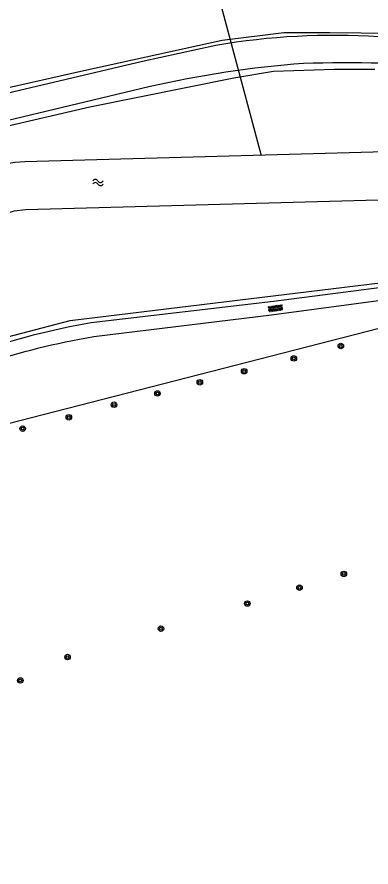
# Model space of a CAD drawing. Extents: x 135999 to 138000, y 396000 to 398501.
# Drawn here: x 136542.6 to 136593.9, y 396585 to 396708.1 of the extents above; entities that cross this region are included whole.
import ezdxf

# ---------------------------------------------------------------- set-up
doc = ezdxf.new("R2010")
doc.units = 0
for name, color, linetype in [('gg-afsc-faunaraster', 7, 'Continuous'), ('gg-afsc-lijn faunaraster', 7, 'Continuous'), ('gg-knt-onverhard', 7, 'Continuous'), ('gg-kntw-beschoeiing', 7, 'Continuous'), ('gg-kwrk-duiker nz buis', 7, 'Continuous'), ('gt-symb-boom', 7, 'Continuous'), ('gt-symb-overige verharding', 7, 'Continuous'), ('gt-symb-watersymbool', 7, 'Continuous')]:
    doc.layers.add(name, color=color, linetype=linetype)

# ---------------------------------------------------------------- blocks, each defined once
blk = doc.blocks.new('gt0-BOOM')
at = {"layer": 'gt-symb-boom'}
for radius in [0.4, 0.2]:
    blk.add_circle((0, 0), radius, dxfattribs=at)
blk = doc.blocks.new('gt0-OVH')
at = {"layer": 'gt-symb-overige verharding'}
for points in [[(-0.97, 0.3), (-0.97, 0.31), (-0.96, 0.32), (-0.97, 0.33), (-0.97, 0.34), (-0.98, 0.35), (-0.99, 0.35), (-1, 0.36), (-1.01, 0.35), (-1.02, 0.35), (-1.03, 0.34), (-1.03, 0.33), (-1.04, 0.32), (-1.03, 0.31), (-1.03, 0.3), (-1.02, 0.29), (-1.01, 0.29), (-1, 0.28), (-0.99, 0.29), (-0.98, 0.29)], [(-0.87, 0.11), (-0.87, 0.12), (-0.86, 0.13), (-0.87, 0.14), (-0.87, 0.15), (-0.88, 0.16), (-0.89, 0.16), (-0.9, 0.16), (-0.91, 0.16), (-0.92, 0.16), (-0.93, 0.15), (-0.93, 0.14), (-0.94, 0.13), (-0.93, 0.12), (-0.93, 0.11), (-0.92, 0.1), (-0.91, 0.09), (-0.9, 0.09), (-0.89, 0.09), (-0.88, 0.1)], [(-0.77, 0.3), (-0.77, 0.31), (-0.76, 0.32), (-0.77, 0.33), (-0.77, 0.34), (-0.78, 0.35), (-0.79, 0.35), (-0.8, 0.36), (-0.81, 0.35), (-0.82, 0.35), (-0.83, 0.34), (-0.83, 0.33), (-0.84, 0.32), (-0.83, 0.31), (-0.83, 0.3), (-0.82, 0.29), (-0.81, 0.29), (-0.8, 0.28), (-0.79, 0.29), (-0.78, 0.29)], [(-0.67, 0.11), (-0.67, 0.12), (-0.66, 0.13), (-0.67, 0.14), (-0.67, 0.15), (-0.68, 0.16), (-0.69, 0.16), (-0.7, 0.16), (-0.71, 0.16), (-0.72, 0.16), (-0.73, 0.15), (-0.73, 0.14), (-0.74, 0.13), (-0.73, 0.12), (-0.73, 0.11), (-0.72, 0.1), (-0.71, 0.09), (-0.7, 0.09), (-0.69, 0.09), (-0.68, 0.1)], [(-0.57, 0.3), (-0.57, 0.31), (-0.56, 0.32), (-0.57, 0.33), (-0.57, 0.34), (-0.58, 0.35), (-0.59, 0.35), (-0.6, 0.36), (-0.61, 0.35), (-0.62, 0.35), (-0.63, 0.34), (-0.63, 0.33), (-0.64, 0.32), (-0.63, 0.31), (-0.63, 0.3), (-0.62, 0.29), (-0.61, 0.29), (-0.6, 0.28), (-0.59, 0.29), (-0.58, 0.29)], [(-0.47, 0.11), (-0.47, 0.12), (-0.46, 0.13), (-0.47, 0.14), (-0.47, 0.15), (-0.48, 0.16), (-0.49, 0.16), (-0.5, 0.16), (-0.51, 0.16), (-0.52, 0.16), (-0.53, 0.15), (-0.53, 0.14), (-0.54, 0.13), (-0.53, 0.12), (-0.53, 0.11), (-0.52, 0.1), (-0.51, 0.09), (-0.5, 0.09), (-0.49, 0.09), (-0.48, 0.1)], [(-0.37, 0.3), (-0.37, 0.31), (-0.36, 0.32), (-0.37, 0.33), (-0.37, 0.34), (-0.38, 0.35), (-0.39, 0.35), (-0.4, 0.36), (-0.41, 0.35), (-0.42, 0.35), (-0.43, 0.34), (-0.43, 0.33), (-0.44, 0.32), (-0.43, 0.31), (-0.43, 0.3), (-0.42, 0.29), (-0.41, 0.29), (-0.4, 0.28), (-0.39, 0.29), (-0.38, 0.29)], [(-0.27, 0.11), (-0.27, 0.12), (-0.26, 0.13), (-0.27, 0.14), (-0.27, 0.15), (-0.28, 0.16), (-0.29, 0.16), (-0.3, 0.16), (-0.31, 0.16), (-0.32, 0.16), (-0.33, 0.15), (-0.33, 0.14), (-0.34, 0.13), (-0.33, 0.12), (-0.33, 0.11), (-0.32, 0.1), (-0.31, 0.09), (-0.3, 0.09), (-0.29, 0.09), (-0.28, 0.1)], [(-0.17, 0.3), (-0.17, 0.31), (-0.16, 0.32), (-0.17, 0.33), (-0.17, 0.34), (-0.18, 0.35), (-0.19, 0.35), (-0.2, 0.36), (-0.21, 0.35), (-0.22, 0.35), (-0.23, 0.34), (-0.23, 0.33), (-0.24, 0.32), (-0.23, 0.31), (-0.23, 0.3), (-0.22, 0.29), (-0.21, 0.29), (-0.2, 0.28), (-0.19, 0.29), (-0.18, 0.29)], [(-0.07, 0.11), (-0.07, 0.12), (-0.06, 0.13), (-0.07, 0.14), (-0.07, 0.15), (-0.08, 0.16), (-0.09, 0.16), (-0.1, 0.16), (-0.11, 0.16), (-0.12, 0.16), (-0.13, 0.15), (-0.13, 0.14), (-0.14, 0.13), (-0.13, 0.12), (-0.13, 0.11), (-0.12, 0.1), (-0.11, 0.09), (-0.1, 0.09), (-0.09, 0.09), (-0.08, 0.1)], [(0.03, 0.3), (0.03, 0.31), (0.04, 0.32), (0.03, 0.33), (0.03, 0.34), (0.02, 0.35), (0.01, 0.35), (0, 0.36), (-0.01, 0.35), (-0.02, 0.35), (-0.03, 0.34), (-0.03, 0.33), (-0.04, 0.32), (-0.03, 0.31), (-0.03, 0.3), (-0.02, 0.29), (-0.01, 0.29), (0, 0.28), (0.01, 0.29), (0.02, 0.29)], [(0.13, 0.11), (0.13, 0.12), (0.14, 0.13), (0.13, 0.14), (0.13, 0.15), (0.12, 0.16), (0.11, 0.16), (0.1, 0.16), (0.09, 0.16), (0.08, 0.16), (0.07, 0.15), (0.07, 0.14), (0.06, 0.13), (0.07, 0.12), (0.07, 0.11), (0.08, 0.1), (0.09, 0.09), (0.1, 0.09), (0.11, 0.09), (0.12, 0.1)], [(0.23, 0.3), (0.23, 0.31), (0.24, 0.32), (0.23, 0.33), (0.23, 0.34), (0.22, 0.35), (0.21, 0.35), (0.2, 0.36), (0.19, 0.35), (0.18, 0.35), (0.17, 0.34), (0.17, 0.33), (0.16, 0.32), (0.17, 0.31), (0.17, 0.3), (0.18, 0.29), (0.19, 0.29), (0.2, 0.28), (0.21, 0.29), (0.22, 0.29)], [(0.33, 0.11), (0.33, 0.12), (0.34, 0.13), (0.33, 0.14), (0.33, 0.15), (0.32, 0.16), (0.31, 0.16), (0.3, 0.16), (0.29, 0.16), (0.28, 0.16), (0.27, 0.15), (0.27, 0.14), (0.26, 0.13), (0.27, 0.12), (0.27, 0.11), (0.28, 0.1), (0.29, 0.09), (0.3, 0.09), (0.31, 0.09), (0.32, 0.1)], [(0.43, 0.3), (0.43, 0.31), (0.44, 0.32), (0.43, 0.33), (0.43, 0.34), (0.42, 0.35), (0.41, 0.35), (0.4, 0.36), (0.39, 0.35), (0.38, 0.35), (0.37, 0.34), (0.37, 0.33), (0.36, 0.32), (0.37, 0.31), (0.37, 0.3), (0.38, 0.29), (0.39, 0.29), (0.4, 0.28), (0.41, 0.29), (0.42, 0.29)], [(0.53, 0.11), (0.53, 0.12), (0.54, 0.13), (0.53, 0.14), (0.53, 0.15), (0.52, 0.16), (0.51, 0.16), (0.5, 0.16), (0.49, 0.16), (0.48, 0.16), (0.47, 0.15), (0.47, 0.14), (0.46, 0.13), (0.47, 0.12), (0.47, 0.11), (0.48, 0.1), (0.49, 0.09), (0.5, 0.09), (0.51, 0.09), (0.52, 0.1)], [(0.63, 0.3), (0.63, 0.31), (0.64, 0.32), (0.63, 0.33), (0.63, 0.34), (0.62, 0.35), (0.61, 0.35), (0.6, 0.36), (0.59, 0.35), (0.58, 0.35), (0.57, 0.34), (0.57, 0.33), (0.56, 0.32), (0.57, 0.31), (0.57, 0.3), (0.58, 0.29), (0.59, 0.29), (0.6, 0.28), (0.61, 0.29), (0.62, 0.29)], [(0.73, 0.11), (0.73, 0.12), (0.74, 0.13), (0.73, 0.14), (0.73, 0.15), (0.72, 0.16), (0.71, 0.16), (0.7, 0.16), (0.69, 0.16), (0.68, 0.16), (0.67, 0.15), (0.67, 0.14), (0.66, 0.13), (0.67, 0.12), (0.67, 0.11), (0.68, 0.1), (0.69, 0.09), (0.7, 0.09), (0.71, 0.09), (0.72, 0.1)], [(0.83, 0.3), (0.83, 0.31), (0.84, 0.32), (0.83, 0.33), (0.83, 0.34), (0.82, 0.35), (0.81, 0.35), (0.8, 0.36), (0.79, 0.35), (0.78, 0.35), (0.77, 0.34), (0.77, 0.33), (0.76, 0.32), (0.77, 0.31), (0.77, 0.3), (0.78, 0.29), (0.79, 0.29), (0.8, 0.28), (0.81, 0.29), (0.82, 0.29)], [(0.93, 0.11), (0.93, 0.12), (0.94, 0.13), (0.93, 0.14), (0.93, 0.15), (0.92, 0.16), (0.91, 0.16), (0.9, 0.16), (0.89, 0.16), (0.88, 0.16), (0.87, 0.15), (0.87, 0.14), (0.86, 0.13), (0.87, 0.12), (0.87, 0.11), (0.88, 0.1), (0.89, 0.09), (0.9, 0.09), (0.91, 0.09), (0.92, 0.1)], [(1.03, 0.3), (1.03, 0.31), (1.04, 0.32), (1.03, 0.33), (1.03, 0.34), (1.02, 0.35), (1.01, 0.35), (1, 0.36), (0.99, 0.35), (0.98, 0.35), (0.97, 0.34), (0.97, 0.33), (0.96, 0.32), (0.97, 0.31), (0.97, 0.3), (0.98, 0.29), (0.99, 0.29), (1, 0.28), (1.01, 0.29), (1.02, 0.29)], [(-0.97, -0.14), (-0.97, -0.13), (-0.96, -0.12), (-0.97, -0.11), (-0.97, -0.1), (-0.98, -0.09), (-0.99, -0.09), (-1, -0.08), (-1.01, -0.09), (-1.02, -0.09), (-1.03, -0.1), (-1.03, -0.11), (-1.04, -0.12), (-1.03, -0.13), (-1.03, -0.14), (-1.02, -0.15), (-1.01, -0.15), (-1, -0.16), (-0.99, -0.15), (-0.98, -0.15)], [(-0.87, -0.33), (-0.87, -0.32), (-0.86, -0.31), (-0.87, -0.3), (-0.87, -0.29), (-0.88, -0.28), (-0.89, -0.28), (-0.9, -0.28), (-0.91, -0.28), (-0.92, -0.28), (-0.93, -0.29), (-0.93, -0.3), (-0.94, -0.31), (-0.93, -0.32), (-0.93, -0.33), (-0.92, -0.34), (-0.91, -0.35), (-0.9, -0.35), (-0.89, -0.35), (-0.88, -0.34)], [(-0.77, -0.14), (-0.77, -0.13), (-0.76, -0.12), (-0.77, -0.11), (-0.77, -0.1), (-0.78, -0.09), (-0.79, -0.09), (-0.8, -0.08), (-0.81, -0.09), (-0.82, -0.09), (-0.83, -0.1), (-0.83, -0.11), (-0.84, -0.12), (-0.83, -0.13), (-0.83, -0.14), (-0.82, -0.15), (-0.81, -0.15), (-0.8, -0.16), (-0.79, -0.15), (-0.78, -0.15)], [(-0.67, -0.33), (-0.67, -0.32), (-0.66, -0.31), (-0.67, -0.3), (-0.67, -0.29), (-0.68, -0.28), (-0.69, -0.28), (-0.7, -0.28), (-0.71, -0.28), (-0.72, -0.28), (-0.73, -0.29), (-0.73, -0.3), (-0.74, -0.31), (-0.73, -0.32), (-0.73, -0.33), (-0.72, -0.34), (-0.71, -0.35), (-0.7, -0.35), (-0.69, -0.35), (-0.68, -0.34)], [(-0.57, -0.14), (-0.57, -0.13), (-0.56, -0.12), (-0.57, -0.11), (-0.57, -0.1), (-0.58, -0.09), (-0.59, -0.09), (-0.6, -0.08), (-0.61, -0.09), (-0.62, -0.09), (-0.63, -0.1), (-0.63, -0.11), (-0.64, -0.12), (-0.63, -0.13), (-0.63, -0.14), (-0.62, -0.15), (-0.61, -0.15), (-0.6, -0.16), (-0.59, -0.15), (-0.58, -0.15)], [(-0.47, -0.33), (-0.47, -0.32), (-0.46, -0.31), (-0.47, -0.3), (-0.47, -0.29), (-0.48, -0.28), (-0.49, -0.28), (-0.5, -0.28), (-0.51, -0.28), (-0.52, -0.28), (-0.53, -0.29), (-0.53, -0.3), (-0.54, -0.31), (-0.53, -0.32), (-0.53, -0.33), (-0.52, -0.34), (-0.51, -0.35), (-0.5, -0.35), (-0.49, -0.35), (-0.48, -0.34)], [(-0.37, -0.14), (-0.37, -0.13), (-0.36, -0.12), (-0.37, -0.11), (-0.37, -0.1), (-0.38, -0.09), (-0.39, -0.09), (-0.4, -0.08), (-0.41, -0.09), (-0.42, -0.09), (-0.43, -0.1), (-0.43, -0.11), (-0.44, -0.12), (-0.43, -0.13), (-0.43, -0.14), (-0.42, -0.15), (-0.41, -0.15), (-0.4, -0.16), (-0.39, -0.15), (-0.38, -0.15)], [(-0.27, -0.33), (-0.27, -0.32), (-0.26, -0.31), (-0.27, -0.3), (-0.27, -0.29), (-0.28, -0.28), (-0.29, -0.28), (-0.3, -0.28), (-0.31, -0.28), (-0.32, -0.28), (-0.33, -0.29), (-0.33, -0.3), (-0.34, -0.31), (-0.33, -0.32), (-0.33, -0.33), (-0.32, -0.34), (-0.31, -0.35), (-0.3, -0.35), (-0.29, -0.35), (-0.28, -0.34)], [(-0.17, -0.14), (-0.17, -0.13), (-0.16, -0.12), (-0.17, -0.11), (-0.17, -0.1), (-0.18, -0.09), (-0.19, -0.09), (-0.2, -0.08), (-0.21, -0.09), (-0.22, -0.09), (-0.23, -0.1), (-0.23, -0.11), (-0.24, -0.12), (-0.23, -0.13), (-0.23, -0.14), (-0.22, -0.15), (-0.21, -0.15), (-0.2, -0.16), (-0.19, -0.15), (-0.18, -0.15)], [(-0.07, -0.33), (-0.07, -0.32), (-0.06, -0.31), (-0.07, -0.3), (-0.07, -0.29), (-0.08, -0.28), (-0.09, -0.28), (-0.1, -0.28), (-0.11, -0.28), (-0.12, -0.28), (-0.13, -0.29), (-0.13, -0.3), (-0.14, -0.31), (-0.13, -0.32), (-0.13, -0.33), (-0.12, -0.34), (-0.11, -0.35), (-0.1, -0.35), (-0.09, -0.35), (-0.08, -0.34)], [(0.03, -0.14), (0.03, -0.13), (0.04, -0.12), (0.03, -0.11), (0.03, -0.1), (0.02, -0.09), (0.01, -0.09), (0, -0.08), (-0.01, -0.09), (-0.02, -0.09), (-0.03, -0.1), (-0.03, -0.11), (-0.04, -0.12), (-0.03, -0.13), (-0.03, -0.14), (-0.02, -0.15), (-0.01, -0.15), (0, -0.16), (0.01, -0.15), (0.02, -0.15)], [(0.13, -0.33), (0.13, -0.32), (0.14, -0.31), (0.13, -0.3), (0.13, -0.29), (0.12, -0.28), (0.11, -0.28), (0.1, -0.28), (0.09, -0.28), (0.08, -0.28), (0.07, -0.29), (0.07, -0.3), (0.06, -0.31), (0.07, -0.32), (0.07, -0.33), (0.08, -0.34), (0.09, -0.35), (0.1, -0.35), (0.11, -0.35), (0.12, -0.34)], [(0.23, -0.14), (0.23, -0.13), (0.24, -0.12), (0.23, -0.11), (0.23, -0.1), (0.22, -0.09), (0.21, -0.09), (0.2, -0.08), (0.19, -0.09), (0.18, -0.09), (0.17, -0.1), (0.17, -0.11), (0.16, -0.12), (0.17, -0.13), (0.17, -0.14), (0.18, -0.15), (0.19, -0.15), (0.2, -0.16), (0.21, -0.15), (0.22, -0.15)], [(0.33, -0.33), (0.33, -0.32), (0.34, -0.31), (0.33, -0.3), (0.33, -0.29), (0.32, -0.28), (0.31, -0.28), (0.3, -0.28), (0.29, -0.28), (0.28, -0.28), (0.27, -0.29), (0.27, -0.3), (0.26, -0.31), (0.27, -0.32), (0.27, -0.33), (0.28, -0.34), (0.29, -0.35), (0.3, -0.35), (0.31, -0.35), (0.32, -0.34)], [(0.43, -0.14), (0.43, -0.13), (0.44, -0.12), (0.43, -0.11), (0.43, -0.1), (0.42, -0.09), (0.41, -0.09), (0.4, -0.08), (0.39, -0.09), (0.38, -0.09), (0.37, -0.1), (0.37, -0.11), (0.36, -0.12), (0.37, -0.13), (0.37, -0.14), (0.38, -0.15), (0.39, -0.15), (0.4, -0.16), (0.41, -0.15), (0.42, -0.15)], [(0.53, -0.33), (0.53, -0.32), (0.54, -0.31), (0.53, -0.3), (0.53, -0.29), (0.52, -0.28), (0.51, -0.28), (0.5, -0.28), (0.49, -0.28), (0.48, -0.28), (0.47, -0.29), (0.47, -0.3), (0.46, -0.31), (0.47, -0.32), (0.47, -0.33), (0.48, -0.34), (0.49, -0.35), (0.5, -0.35), (0.51, -0.35), (0.52, -0.34)], [(0.63, -0.14), (0.63, -0.13), (0.64, -0.12), (0.63, -0.11), (0.63, -0.1), (0.62, -0.09), (0.61, -0.09), (0.6, -0.08), (0.59, -0.09), (0.58, -0.09), (0.57, -0.1), (0.57, -0.11), (0.56, -0.12), (0.57, -0.13), (0.57, -0.14), (0.58, -0.15), (0.59, -0.15), (0.6, -0.16), (0.61, -0.15), (0.62, -0.15)], [(0.73, -0.33), (0.73, -0.32), (0.74, -0.31), (0.73, -0.3), (0.73, -0.29), (0.72, -0.28), (0.71, -0.28), (0.7, -0.28), (0.69, -0.28), (0.68, -0.28), (0.67, -0.29), (0.67, -0.3), (0.66, -0.31), (0.67, -0.32), (0.67, -0.33), (0.68, -0.34), (0.69, -0.35), (0.7, -0.35), (0.71, -0.35), (0.72, -0.34)], [(0.83, -0.14), (0.83, -0.13), (0.84, -0.12), (0.83, -0.11), (0.83, -0.1), (0.82, -0.09), (0.81, -0.09), (0.8, -0.08), (0.79, -0.09), (0.78, -0.09), (0.77, -0.1), (0.77, -0.11), (0.76, -0.12), (0.77, -0.13), (0.77, -0.14), (0.78, -0.15), (0.79, -0.15), (0.8, -0.16), (0.81, -0.15), (0.82, -0.15)], [(0.93, -0.33), (0.93, -0.32), (0.94, -0.31), (0.93, -0.3), (0.93, -0.29), (0.92, -0.28), (0.91, -0.28), (0.9, -0.28), (0.89, -0.28), (0.88, -0.28), (0.87, -0.29), (0.87, -0.3), (0.86, -0.31), (0.87, -0.32), (0.87, -0.33), (0.88, -0.34), (0.89, -0.35), (0.9, -0.35), (0.91, -0.35), (0.92, -0.34)], [(1.03, -0.14), (1.03, -0.13), (1.04, -0.12), (1.03, -0.11), (1.03, -0.1), (1.02, -0.09), (1.01, -0.09), (1, -0.08), (0.99, -0.09), (0.98, -0.09), (0.97, -0.1), (0.97, -0.11), (0.96, -0.12), (0.97, -0.13), (0.97, -0.14), (0.98, -0.15), (0.99, -0.15), (1, -0.16), (1.01, -0.15), (1.02, -0.15)]]:
    blk.add_lwpolyline(points, close=True, dxfattribs=at)
blk = doc.blocks.new('gt0-WA')
at = {"layer": 'gt-symb-watersymbool'}
for centre, start, end in [((-0.32, 0.02), 28.0725, 151.9275), ((0.43, 0.42), 208.0725, 331.9275), ((-0.32, -0.43), 28.0725, 151.9275), ((0.43, -0.03), 208.0725, 331.9275)]:
    blk.add_arc(centre, 0.425, start, end, dxfattribs=at)

msp = doc.modelspace()

# ---------------------------------------------------------------- linework, layer by layer
at = {"layer": 'gg-afsc-faunaraster'}
for points in [[(136517.62, 396692.07), (136528.75, 396695.07), (136551.83, 396700.29), (136572.34, 396704.79), (136581.26, 396705.91), (136587.91, 396705.87), (136597, 396705.79), (136608.59, 396705.36), (136633.15, 396704.23), (136635.78, 396706.5), (136644.57, 396705.84)], [(136474.43, 396660.75), (136499.8, 396677.79), (136512.42, 396684.54), (136515.49, 396685.81), (136529.58, 396689.68), (136553.14, 396695.14), (136574.01, 396699.3), (136579.76, 396700.3), (136588.6, 396700.57), (136594.46, 396700.59)], [(136475.64, 396648.35), (136477.33, 396645.34), (136479.87, 396643.61), (136483.65, 396644.11), (136494.24, 396649.49), (136550.32, 396664.16), (136603.93, 396670.67)], [(136521.62, 396620.49), (136513.26, 396642.05), (136605.57, 396665.74), (136610.37, 396651.25), (136615.69, 396634.91), (136620.53, 396620.66), (136625.68, 396606.18), (136631.21, 396592.46), (136633.32, 396587.33), (136634.19, 396584.97)]]:
    msp.add_lwpolyline(points, dxfattribs=at)
at = {"layer": 'gg-afsc-lijn faunaraster'}
msp.add_lwpolyline([(136517.62, 396692.07), (136528.75, 396695.07), (136551.83, 396700.29), (136572.34, 396704.79), (136581.26, 396705.91), (136587.91, 396705.87), (136597, 396705.79), (136608.59, 396705.36), (136633.15, 396704.23), (136635.78, 396706.5), (136644.57, 396705.84)], dxfattribs=at)
at = {"layer": 'gg-knt-onverhard'}
for points in [[(136571.42, 396704.02), (136560.78, 396701.71), (136527.59, 396693.88), (136516.82, 396691.29), (136510.94, 396689.52)], [(136561.69, 396698), (136528.57, 396690.11), (136518.21, 396687.42)], [(136632.02, 396597.55), (136630.38, 396601.92), (136626.17, 396612.22), (136618.79, 396632.29), (136613.02, 396651.2), (136608.64, 396666.04), (136606.64, 396670.38), (136579.78, 396666.93), (136553.36, 396663.83)], [(136604.68, 396667.94), (136603.25, 396668.12), (136579.49, 396664.92), (136553.73, 396661.77)]]:
    msp.add_lwpolyline(points, dxfattribs=at)
for centre, radius, start, end in [((136588.38, 396605.46), 100.01, 86.2078, 99.7652), ((136595.15, 396553.11), 148.7, 94.2519, 103.0051), ((136590.15, 396517.6), 183.9, 84.9185, 91.878), ((136571.97, 396556.69), 108.74, 99.8503, 108.9084), ((136569.56, 396564.37), 98.68, 99.2292, 108.9167)]:
    msp.add_arc(centre, radius, start, end, dxfattribs=at)
at = {"layer": 'gg-kntw-beschoeiing'}
for points in [[(136530.84, 396682.67), (136537.5, 396685.78), (136539.16, 396686.43), (136540.88, 396686.88), (136542.31, 396687.11), (136543.75, 396687.2), (136649.93, 396690.16), (136652.72, 396690.15), (136655.72, 396689.85), (136658.9, 396689.19), (136661.62, 396688.33), (136665.41, 396686.64), (136669, 396684.38), (136671.91, 396681.98), (136674.03, 396679.78)], [(136475.41, 396649.07), (136540.63, 396679.53), (136542.22, 396680.04), (136543.89, 396680.23), (136651.21, 396683.2)]]:
    msp.add_lwpolyline(points, dxfattribs=at)
at = {"layer": 'gg-kwrk-duiker nz buis'}
msp.add_line((136571.57, 396711.94), (136577.98, 396688.07), dxfattribs=at)

# ---------------------------------------------------------------- block references
at = {"layer": 'gt-symb-boom'}
for p in [(136589.51, 396660.46), (136582.71, 396658.66), (136575.51, 396656.81), (136569.09, 396655.21), (136562.95, 396653.59), (136556.66, 396651.95), (136550.11, 396650.14), (136543.43, 396648.49), (136589.95, 396627.44), (136583.53, 396625.44), (136575.97, 396623.14), (136563.46, 396619.5), (136549.93, 396615.39), (136543.08, 396612)]:
    msp.add_blockref('gt0-BOOM', p, dxfattribs=at)
at = {"layer": 'gt-symb-overige verharding', "rotation": 8.454261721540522}
msp.add_blockref('gt0-OVH', (136580.05, 396665.92), dxfattribs=at)
at = {"layer": 'gt-symb-watersymbool', "rotation": 1.6038627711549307}
msp.add_blockref('gt0-WA', (136554.27, 396684.15), dxfattribs=at)

doc.saveas('drawing.dxf')
